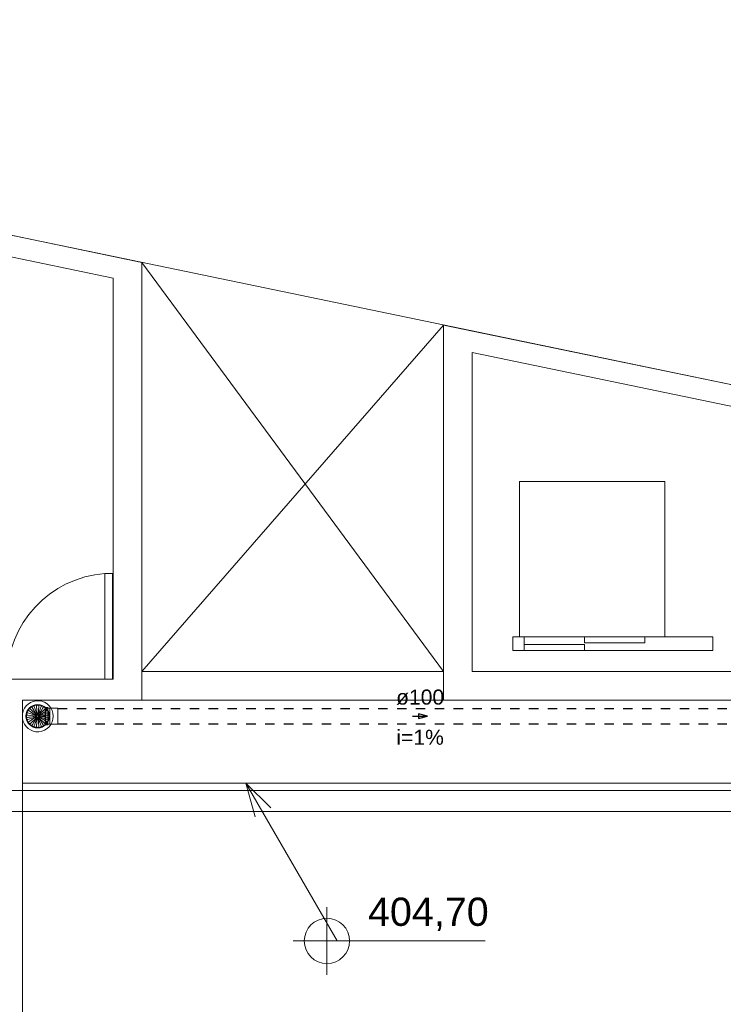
# Model space of a CAD drawing. Header units: millimetres. Extents: x 567 to 934, y -1 to 364.
# Tile 329 of 656: x 658 to 667, y 280 to 293. Entities that reach past the tile are written whole.
import ezdxf

# ---------------------------------------------------------------- set-up
doc = ezdxf.new("R2010")
doc.units = ezdxf.units.MM
doc.header["$MEASUREMENT"] = 0
doc.linetypes.add('JIS_02_1.2', pattern=[0.25, 0.125, -0.125])
doc.linetypes.add('NULL', pattern=[0])
for name, color, linetype, lineweight in [('AP-Condutos', 14, 'JIS_02_1.2', 25), ('AP-Conexões', 9, 'Continuous', 18), ('AP-Sentido conduto', 14, 'Continuous', 30), ('AP-Textos conduto', 7, 'Continuous', 9), ('Simbolos', 14, 'Continuous', 20), ('Simbolos_int', 14, 'Continuous', 15)]:
    doc.layers.add(name, color=color, linetype=linetype, lineweight=lineweight)
doc.layers.add('ARQ FINA', color=8, linetype='Continuous')
doc.styles.add('Arial', font='arial.ttf')

msp = doc.modelspace()

# ---------------------------------------------------------------- linework, layer by layer
at = {"layer": 'AP-Condutos'}
for p, q in [((658.591, 284.236), (668.209, 284.236)), ((658.591, 284.032), (668.209, 284.032))]:
    msp.add_line(p, q, dxfattribs=at)
at = {"layer": 'AP-Conexões'}
for p, q in [((658.324, 284.134), (658.424, 284.134)), ((658.424, 284.184), (658.424, 284.084))]:
    msp.add_line(p, q, dxfattribs=at)
at = {"layer": 'AP-Sentido conduto'}
for p, q in [((663.497, 284.134), (663.377, 284.166)), ((663.377, 284.166), (663.377, 284.102)), ((663.377, 284.102), (663.497, 284.134))]:
    msp.add_line(p, q, dxfattribs=at)
msp.add_lwpolyline([(663.297, 284.134), (663.497, 284.134)], dxfattribs=at)
at = {"layer": 'ARQ FINA', "lineweight": 5}
for p, q in [((692.306, 283.39), (634.906, 295.304)), ((659.706, 290.156), (645.266, 293.153)), ((645.546, 292.809), (659.326, 289.949)), ((659.706, 284.348), (659.706, 290.156)), ((659.706, 290.156), (663.706, 284.728)), ((659.326, 289.949), (659.326, 284.628)), ((659.706, 284.728), (663.706, 289.326)), ((663.706, 289.326), (663.706, 284.348)), ((671.878, 287.63), (663.706, 289.326)), ((664.086, 284.728), (664.086, 288.961)), ((664.086, 288.961), (671.598, 287.402)), ((666.642, 287.248), (664.714, 287.248)), ((664.714, 287.248), (664.714, 285.188)), ((666.642, 285.188), (666.642, 287.248)), ((659.216, 284.628), (659.216, 286.028)), ((659.318, 286.028), (659.216, 286.028)), ((659.318, 284.628), (659.318, 286.028)), ((664.628, 285.008), (664.628, 285.188)), ((664.628, 285.188), (664.778, 285.188)), ((665.578, 285.188), (664.778, 285.188)), ((664.778, 285.188), (664.778, 285.008)), ((665.578, 285.188), (665.578, 285.108)), ((666.378, 285.188), (665.578, 285.188)), ((667.278, 285.188), (666.378, 285.188)), ((666.378, 285.108), (666.378, 285.188)), ((667.278, 285.188), (667.278, 285.008)), ((664.778, 285.008), (664.628, 285.008)), ((664.778, 285.088), (664.778, 285.008)), ((665.578, 285.088), (664.778, 285.088)), ((664.778, 285.008), (665.578, 285.008)), ((665.578, 285.108), (666.378, 285.108)), ((665.578, 285.008), (665.578, 285.088)), ((667.278, 285.008), (665.578, 285.008)), ((657.918, 284.628), (659.315, 284.628)), ((659.315, 284.628), (659.216, 284.628)), ((659.326, 284.628), (659.315, 284.628)), ((659.706, 284.728), (663.706, 284.728)), ((669.948, 284.728), (664.086, 284.728)), ((658.124, 266.71), (658.124, 284.348)), ((659.315, 284.348), (658.124, 284.348)), ((659.706, 284.348), (659.315, 284.348)), ((663.706, 284.348), (659.706, 284.348)), ((663.706, 284.348), (669.948, 284.348)), ((658.308, 284.153), (658.228, 284.23)), ((658.252, 284.249), (658.309, 284.154)), ((658.318, 284.158), (658.279, 284.262)), ((658.309, 284.269), (658.319, 284.159)), ((658.329, 284.159), (658.339, 284.269)), ((658.369, 284.262), (658.33, 284.158)), ((658.42, 284.23), (658.34, 284.153)), ((658.19, 284.149), (658.299, 284.135)), ((658.301, 284.144), (658.195, 284.179)), ((658.195, 284.089), (658.301, 284.124)), ((658.209, 284.207), (658.301, 284.146)), ((658.228, 284.038), (658.308, 284.115)), ((658.279, 284.006), (658.318, 284.11)), ((658.299, 284.135), (658.292, 284.136)), ((658.299, 284.133), (658.292, 284.133)), ((658.319, 284.109), (658.309, 283.999)), ((658.339, 283.999), (658.329, 284.109)), ((658.33, 284.11), (658.369, 284.006)), ((658.396, 284.019), (658.339, 284.114)), ((658.34, 284.115), (658.42, 284.038)), ((658.439, 284.062), (658.346, 284.123)), ((658.452, 284.179), (658.347, 284.144)), ((658.347, 284.124), (658.452, 284.089)), ((658.349, 284.135), (658.356, 284.135)), ((658.459, 284.119), (658.349, 284.133)), ((658.349, 284.133), (658.356, 284.132)), ((672.978, 283.248), (658.124, 283.248)), ((661.087, 283.248), (661.417, 282.919)), ((661.087, 283.248), (661.208, 282.798)), ((661.087, 283.248), (662.297, 281.152)), ((662.161, 281.602), (662.161, 280.702)), ((661.711, 281.152), (664.261, 281.152)), ((662.297, 281.152), (662.161, 281.152))]:
    msp.add_line(p, q, dxfattribs=at)
at = {"layer": 'ARQ FINA', "linetype": 'Continuous', "lineweight": 5}
for p, q in [((657.718, 283.148), (673.078, 283.148)), ((673.358, 282.868), (657.718, 282.868))]:
    msp.add_line(p, q, dxfattribs=at)
at = {"layer": 'ARQ FINA', "lineweight": 5}
for points in [[(658.206, 284.226), (658.202, 284.222), (658.199, 284.217), (658.195, 284.212), (658.192, 284.206), (658.19, 284.201), (658.187, 284.196), (658.185, 284.19), (658.183, 284.185), (658.181, 284.179), (658.179, 284.173), (658.178, 284.169)], [(658.209, 284.207), (658.206, 284.209), (658.204, 284.212), (658.203, 284.216), (658.203, 284.219), (658.203, 284.22), (658.203, 284.221), (658.204, 284.222), (658.204, 284.223), (658.204, 284.223), (658.204, 284.224), (658.205, 284.225), (658.205, 284.225), (658.205, 284.226), (658.206, 284.226)], [(658.257, 284.269), (658.252, 284.266), (658.247, 284.263), (658.242, 284.26), (658.237, 284.256), (658.232, 284.253), (658.227, 284.249), (658.223, 284.245), (658.218, 284.241), (658.214, 284.237), (658.21, 284.232), (658.207, 284.229)], [(658.207, 284.229), (658.208, 284.23), (658.209, 284.23), (658.209, 284.23), (658.21, 284.231), (658.211, 284.231), (658.212, 284.232), (658.212, 284.232), (658.213, 284.232), (658.214, 284.233), (658.217, 284.233), (658.221, 284.233), (658.224, 284.232), (658.228, 284.23)], [(658.228, 284.23), (658.222, 284.233)], [(658.252, 284.249), (658.25, 284.253), (658.25, 284.256), (658.251, 284.26), (658.252, 284.263), (658.253, 284.264), (658.253, 284.265), (658.254, 284.265), (658.254, 284.266), (658.255, 284.266), (658.255, 284.267), (658.256, 284.267), (658.256, 284.268), (658.257, 284.268), (658.257, 284.269)], [(658.25, 284.255), (658.252, 284.249)], [(658.322, 284.284), (658.316, 284.284), (658.31, 284.283), (658.304, 284.283), (658.298, 284.282), (658.293, 284.281), (658.287, 284.279), (658.281, 284.278), (658.275, 284.276), (658.27, 284.274), (658.264, 284.272), (658.26, 284.27)], [(658.26, 284.27), (658.261, 284.27), (658.262, 284.27), (658.262, 284.27), (658.263, 284.271), (658.264, 284.271), (658.265, 284.271), (658.266, 284.271), (658.267, 284.271), (658.268, 284.27), (658.271, 284.27), (658.274, 284.268), (658.277, 284.265), (658.279, 284.262)], [(658.279, 284.262), (658.275, 284.267)], [(658.309, 284.269), (658.309, 284.273), (658.311, 284.276), (658.313, 284.279), (658.315, 284.281), (658.316, 284.282), (658.317, 284.282), (658.318, 284.283), (658.318, 284.283), (658.319, 284.283), (658.32, 284.284), (658.32, 284.284), (658.321, 284.284), (658.321, 284.284), (658.322, 284.284)], [(658.31, 284.275), (658.309, 284.269)], [(658.388, 284.27), (658.382, 284.272), (658.377, 284.274), (658.371, 284.276), (658.365, 284.278), (658.359, 284.28), (658.353, 284.281), (658.348, 284.282), (658.342, 284.283), (658.336, 284.284), (658.33, 284.284), (658.325, 284.284)], [(658.325, 284.284), (658.327, 284.284), (658.327, 284.284), (658.327, 284.284), (658.329, 284.283), (658.33, 284.283), (658.33, 284.283), (658.331, 284.282), (658.332, 284.282), (658.333, 284.281), (658.335, 284.279), (658.337, 284.276), (658.338, 284.273), (658.339, 284.269)], [(658.339, 284.269), (658.338, 284.275)], [(658.396, 284.249), (658.388, 284.237), (658.378, 284.22), (658.367, 284.2), (658.353, 284.178), (658.339, 284.154)], [(658.369, 284.262), (658.371, 284.265), (658.374, 284.268), (658.377, 284.27), (658.38, 284.27), (658.381, 284.271), (658.382, 284.271), (658.383, 284.271), (658.383, 284.271), (658.384, 284.271), (658.385, 284.271), (658.386, 284.27), (658.386, 284.27), (658.387, 284.27), (658.388, 284.27)], [(658.372, 284.267), (658.369, 284.262)], [(658.44, 284.229), (658.436, 284.233), (658.432, 284.238), (658.428, 284.242), (658.424, 284.246), (658.419, 284.25), (658.414, 284.254), (658.409, 284.257), (658.404, 284.26), (658.399, 284.264), (658.394, 284.267), (658.39, 284.269)], [(658.39, 284.269), (658.391, 284.268), (658.392, 284.268), (658.392, 284.267), (658.393, 284.266), (658.394, 284.266), (658.394, 284.265), (658.394, 284.265), (658.395, 284.264), (658.396, 284.263), (658.397, 284.26), (658.397, 284.256), (658.397, 284.253), (658.396, 284.249)], [(658.396, 284.249), (658.397, 284.255)], [(658.42, 284.23), (658.423, 284.232), (658.427, 284.233), (658.43, 284.233), (658.433, 284.233), (658.435, 284.232), (658.435, 284.232), (658.436, 284.232), (658.437, 284.231), (658.438, 284.231), (658.438, 284.23), (658.439, 284.23), (658.439, 284.23), (658.44, 284.229), (658.44, 284.229)], [(658.425, 284.233), (658.42, 284.23)], [(658.442, 284.226), (658.443, 284.225), (658.443, 284.225), (658.443, 284.224), (658.443, 284.223), (658.444, 284.222), (658.444, 284.222), (658.444, 284.221), (658.444, 284.22), (658.444, 284.219), (658.444, 284.216), (658.443, 284.212), (658.441, 284.209), (658.439, 284.207)], [(658.47, 284.169), (658.468, 284.175), (658.466, 284.18), (658.464, 284.186), (658.462, 284.192), (658.46, 284.197), (658.457, 284.203), (658.454, 284.208), (658.451, 284.213), (658.448, 284.218), (658.445, 284.223), (658.442, 284.226)], [(658.177, 284.166), (658.176, 284.16), (658.175, 284.154), (658.174, 284.148), (658.174, 284.142), (658.174, 284.136), (658.174, 284.134)], [(658.174, 284.134), (658.174, 284.128), (658.174, 284.122), (658.175, 284.116), (658.176, 284.11), (658.177, 284.104), (658.177, 284.102)], [(658.19, 284.149), (658.186, 284.15), (658.183, 284.152), (658.18, 284.155), (658.179, 284.158), (658.178, 284.159), (658.178, 284.16), (658.177, 284.161), (658.177, 284.162), (658.177, 284.162), (658.177, 284.163), (658.177, 284.164), (658.177, 284.165), (658.177, 284.165), (658.177, 284.166)], [(658.177, 284.102), (658.177, 284.103), (658.177, 284.104), (658.177, 284.104), (658.177, 284.105), (658.177, 284.107), (658.177, 284.107), (658.178, 284.108), (658.178, 284.109), (658.178, 284.11), (658.18, 284.113), (658.182, 284.115), (658.185, 284.117), (658.189, 284.119)], [(658.178, 284.169), (658.178, 284.17), (658.179, 284.171), (658.179, 284.171), (658.179, 284.172), (658.18, 284.173), (658.18, 284.173), (658.181, 284.174), (658.181, 284.175), (658.182, 284.175), (658.185, 284.177), (658.188, 284.179), (658.192, 284.179), (658.195, 284.179)], [(658.178, 284.099), (658.179, 284.093), (658.181, 284.088), (658.183, 284.082), (658.185, 284.076), (658.188, 284.071), (658.19, 284.066), (658.193, 284.06), (658.196, 284.055), (658.199, 284.05), (658.203, 284.045), (658.206, 284.042)], [(658.195, 284.089), (658.192, 284.089), (658.188, 284.09), (658.185, 284.091), (658.182, 284.093), (658.181, 284.094), (658.181, 284.094), (658.18, 284.095), (658.18, 284.096), (658.179, 284.096), (658.179, 284.097), (658.179, 284.097), (658.178, 284.098), (658.178, 284.098), (658.178, 284.099)], [(658.189, 284.119), (658.183, 284.116)], [(658.184, 284.152), (658.186, 284.15), (658.19, 284.149)], [(658.195, 284.179), (658.189, 284.179)], [(658.189, 284.119), (658.203, 284.121), (658.222, 284.123), (658.245, 284.126), (658.271, 284.13), (658.299, 284.133)], [(658.189, 284.089), (658.195, 284.089)], [(658.205, 284.211), (658.209, 284.207)], [(658.209, 284.062), (658.221, 284.07), (658.237, 284.08), (658.256, 284.093), (658.278, 284.107), (658.301, 284.123)], [(658.252, 284.019), (658.259, 284.031), (658.269, 284.048), (658.281, 284.068), (658.294, 284.09), (658.309, 284.114)], [(658.301, 284.144), (658.302, 284.144), (658.303, 284.143), (658.303, 284.142), (658.304, 284.142), (658.304, 284.142), (658.304, 284.141), (658.304, 284.141), (658.304, 284.14), (658.304, 284.139), (658.304, 284.139), (658.304, 284.138), (658.304, 284.138), (658.304, 284.137), (658.304, 284.137), (658.303, 284.137), (658.303, 284.136), (658.303, 284.136), (658.302, 284.135), (658.302, 284.135), (658.301, 284.135), (658.299, 284.135)], [(658.299, 284.135), (658.3, 284.135), (658.301, 284.135), (658.302, 284.135), (658.302, 284.136), (658.303, 284.136), (658.303, 284.136)], [(658.299, 284.133), (658.3, 284.133), (658.301, 284.133), (658.302, 284.133), (658.302, 284.133), (658.303, 284.132), (658.303, 284.132), (658.303, 284.131), (658.304, 284.131), (658.304, 284.13), (658.304, 284.13), (658.304, 284.129), (658.304, 284.129), (658.304, 284.128), (658.304, 284.128), (658.304, 284.127), (658.304, 284.127), (658.304, 284.126), (658.304, 284.126), (658.303, 284.125), (658.303, 284.125), (658.301, 284.124)], [(658.303, 284.132), (658.303, 284.132), (658.303, 284.132), (658.302, 284.133), (658.302, 284.133), (658.301, 284.133), (658.299, 284.133)], [(658.308, 284.153), (658.309, 284.152), (658.309, 284.151), (658.309, 284.15), (658.309, 284.15), (658.309, 284.15), (658.309, 284.149), (658.309, 284.148), (658.309, 284.148), (658.309, 284.147), (658.308, 284.147), (658.308, 284.146), (658.308, 284.146), (658.307, 284.146), (658.307, 284.145), (658.306, 284.145), (658.306, 284.145), (658.305, 284.145), (658.305, 284.145), (658.304, 284.145), (658.303, 284.145), (658.301, 284.146)], [(658.301, 284.146), (658.303, 284.145)], [(658.302, 284.144), (658.301, 284.144)], [(658.301, 284.124), (658.302, 284.124)], [(658.301, 284.123), (658.303, 284.123), (658.304, 284.123), (658.305, 284.123), (658.305, 284.123), (658.305, 284.123), (658.306, 284.123), (658.306, 284.123), (658.307, 284.123), (658.308, 284.122), (658.308, 284.122), (658.308, 284.121), (658.308, 284.121), (658.309, 284.12), (658.309, 284.12), (658.309, 284.12), (658.309, 284.119), (658.309, 284.118), (658.309, 284.118), (658.309, 284.117), (658.309, 284.116), (658.308, 284.115)], [(658.303, 284.123), (658.301, 284.123)], [(658.309, 284.152), (658.308, 284.153)], [(658.308, 284.115), (658.309, 284.116)], [(658.318, 284.158), (658.318, 284.157), (658.318, 284.156), (658.318, 284.155), (658.318, 284.155), (658.317, 284.154), (658.317, 284.154), (658.317, 284.153), (658.316, 284.153), (658.316, 284.153), (658.315, 284.152), (658.315, 284.152), (658.314, 284.152), (658.314, 284.152), (658.313, 284.152), (658.313, 284.152), (658.312, 284.152), (658.312, 284.152), (658.311, 284.152), (658.311, 284.152), (658.31, 284.153), (658.309, 284.154)], [(658.309, 284.154), (658.31, 284.153)], [(658.309, 284.114), (658.31, 284.115), (658.31, 284.116), (658.311, 284.116), (658.311, 284.116), (658.312, 284.116), (658.313, 284.116), (658.313, 284.116), (658.313, 284.116), (658.314, 284.116), (658.315, 284.116), (658.315, 284.116), (658.316, 284.116), (658.316, 284.115), (658.316, 284.115), (658.317, 284.115), (658.317, 284.114), (658.317, 284.114), (658.318, 284.113), (658.318, 284.113), (658.318, 284.112), (658.318, 284.11)], [(658.31, 284.115), (658.309, 284.114)], [(658.318, 284.157), (658.318, 284.158)], [(658.318, 284.11), (658.318, 284.111)], [(658.329, 284.159), (658.328, 284.156), (658.328, 284.156), (658.327, 284.155), (658.326, 284.155), (658.325, 284.154), (658.323, 284.154), (658.321, 284.155), (658.32, 284.156), (658.319, 284.157), (658.319, 284.159)], [(658.319, 284.159), (658.319, 284.157)], [(658.319, 284.109), (658.32, 284.112), (658.32, 284.112), (658.32, 284.113), (658.321, 284.113), (658.323, 284.114), (658.325, 284.114), (658.326, 284.113), (658.327, 284.112), (658.328, 284.111), (658.329, 284.109)], [(658.319, 284.111), (658.319, 284.109)], [(658.328, 284.157), (658.329, 284.159)], [(658.329, 284.109), (658.328, 284.111)], [(658.339, 284.154), (658.338, 284.153), (658.337, 284.152), (658.336, 284.152), (658.336, 284.152), (658.336, 284.152), (658.335, 284.152), (658.334, 284.152), (658.334, 284.152), (658.333, 284.152), (658.333, 284.152), (658.332, 284.152), (658.332, 284.152), (658.331, 284.153), (658.331, 284.153), (658.331, 284.154), (658.33, 284.154), (658.33, 284.154), (658.33, 284.155), (658.33, 284.155), (658.33, 284.156), (658.33, 284.158)], [(658.33, 284.158), (658.33, 284.157)], [(658.33, 284.11), (658.33, 284.111), (658.33, 284.112), (658.33, 284.113), (658.33, 284.113), (658.33, 284.114), (658.331, 284.114), (658.331, 284.115), (658.331, 284.115), (658.332, 284.116), (658.332, 284.116), (658.333, 284.116), (658.333, 284.116), (658.334, 284.116), (658.334, 284.116), (658.335, 284.116), (658.335, 284.116), (658.336, 284.116), (658.336, 284.116), (658.337, 284.116), (658.338, 284.116), (658.339, 284.114)], [(658.33, 284.111), (658.33, 284.11)], [(658.338, 284.153), (658.339, 284.154)], [(658.346, 284.146), (658.345, 284.145), (658.344, 284.145), (658.343, 284.145), (658.343, 284.145), (658.342, 284.145), (658.341, 284.145), (658.341, 284.145), (658.341, 284.145), (658.34, 284.146), (658.34, 284.146), (658.339, 284.147), (658.339, 284.147), (658.339, 284.148), (658.339, 284.148), (658.338, 284.149), (658.338, 284.149), (658.338, 284.15), (658.338, 284.15), (658.338, 284.151), (658.339, 284.152), (658.34, 284.153)], [(658.34, 284.115), (658.339, 284.116), (658.339, 284.117), (658.338, 284.118), (658.338, 284.118), (658.338, 284.118), (658.338, 284.119), (658.339, 284.12), (658.339, 284.12), (658.339, 284.121), (658.339, 284.121), (658.34, 284.122), (658.34, 284.122), (658.34, 284.122), (658.341, 284.123), (658.341, 284.123), (658.342, 284.123), (658.342, 284.123), (658.343, 284.123), (658.343, 284.123), (658.344, 284.123), (658.346, 284.123)], [(658.339, 284.114), (658.338, 284.115)], [(658.34, 284.153), (658.339, 284.152)], [(658.339, 284.116), (658.34, 284.115)], [(658.349, 284.135), (658.347, 284.135), (658.346, 284.135), (658.346, 284.135), (658.345, 284.136), (658.345, 284.136), (658.344, 284.136), (658.344, 284.137), (658.344, 284.137), (658.344, 284.138), (658.343, 284.138), (658.343, 284.139), (658.343, 284.139), (658.343, 284.14), (658.343, 284.14), (658.343, 284.141), (658.343, 284.141), (658.344, 284.142), (658.344, 284.142), (658.344, 284.143), (658.345, 284.143), (658.347, 284.144)], [(658.347, 284.124), (658.345, 284.124), (658.345, 284.125), (658.344, 284.126), (658.344, 284.126), (658.344, 284.126), (658.343, 284.127), (658.343, 284.128), (658.343, 284.128), (658.343, 284.129), (658.343, 284.129), (658.343, 284.13), (658.344, 284.13), (658.344, 284.131), (658.344, 284.131), (658.344, 284.132), (658.345, 284.132), (658.345, 284.132), (658.345, 284.133), (658.346, 284.133), (658.347, 284.133), (658.349, 284.133)], [(658.344, 284.137), (658.345, 284.136), (658.345, 284.136), (658.345, 284.135), (658.346, 284.135), (658.347, 284.135), (658.349, 284.135)], [(658.349, 284.133), (658.347, 284.133), (658.346, 284.133), (658.346, 284.133), (658.345, 284.133), (658.345, 284.132), (658.344, 284.132)], [(658.345, 284.145), (658.346, 284.146)], [(658.347, 284.144), (658.345, 284.144)], [(658.345, 284.124), (658.347, 284.124)], [(658.346, 284.123), (658.345, 284.123)], [(658.439, 284.207), (658.426, 284.198), (658.41, 284.188), (658.391, 284.175), (658.369, 284.161), (658.346, 284.146)], [(658.459, 284.149), (658.444, 284.148), (658.425, 284.145), (658.402, 284.142), (658.377, 284.138), (658.349, 284.135)], [(658.439, 284.207), (658.443, 284.211)], [(658.442, 284.042), (658.446, 284.046), (658.449, 284.051), (658.452, 284.056), (658.455, 284.062), (658.458, 284.067), (658.461, 284.072), (658.463, 284.078), (658.465, 284.084), (658.467, 284.089), (658.469, 284.095), (658.47, 284.099)], [(658.452, 284.179), (658.456, 284.179), (658.46, 284.179), (658.463, 284.177), (658.465, 284.175), (658.466, 284.174), (658.467, 284.174), (658.467, 284.173), (658.468, 284.173), (658.468, 284.172), (658.469, 284.171), (658.469, 284.171), (658.469, 284.17), (658.469, 284.17), (658.47, 284.169)], [(658.458, 284.179), (658.452, 284.179)], [(658.47, 284.099), (658.469, 284.098), (658.469, 284.098), (658.469, 284.097), (658.468, 284.096), (658.468, 284.095), (658.467, 284.095), (658.467, 284.094), (658.466, 284.093), (658.465, 284.093), (658.463, 284.091), (658.46, 284.09), (658.456, 284.089), (658.452, 284.089)], [(658.452, 284.089), (658.458, 284.089)], [(658.47, 284.166), (658.47, 284.165), (658.47, 284.164), (658.47, 284.164), (658.47, 284.163), (658.47, 284.161), (658.47, 284.161), (658.47, 284.16), (658.47, 284.159), (658.469, 284.158), (658.468, 284.155), (658.465, 284.153), (658.462, 284.151), (658.459, 284.149)], [(658.459, 284.149), (658.464, 284.152)], [(658.459, 284.119), (658.462, 284.117), (658.465, 284.115), (658.468, 284.113), (658.469, 284.11), (658.47, 284.108), (658.47, 284.108), (658.47, 284.107), (658.47, 284.106), (658.47, 284.105), (658.47, 284.105), (658.47, 284.104), (658.47, 284.103), (658.47, 284.103), (658.47, 284.102)], [(658.464, 284.116), (658.459, 284.119)], [(658.474, 284.134), (658.474, 284.14), (658.473, 284.146), (658.473, 284.152), (658.472, 284.158), (658.471, 284.164), (658.47, 284.166)], [(658.47, 284.102), (658.471, 284.108), (658.472, 284.114), (658.473, 284.12), (658.474, 284.126), (658.474, 284.132), (658.474, 284.134)], [(658.206, 284.042), (658.205, 284.043), (658.205, 284.043), (658.204, 284.044), (658.204, 284.045), (658.204, 284.046), (658.204, 284.046), (658.203, 284.047), (658.203, 284.048), (658.203, 284.049), (658.203, 284.052), (658.204, 284.056), (658.206, 284.059), (658.209, 284.062)], [(658.209, 284.062), (658.205, 284.057)], [(658.207, 284.039), (658.211, 284.035), (658.215, 284.03), (658.22, 284.026), (658.224, 284.022), (658.229, 284.018), (658.233, 284.014), (658.238, 284.011), (658.243, 284.008), (658.248, 284.004), (658.253, 284.002), (658.257, 284)], [(658.228, 284.038), (658.224, 284.036), (658.221, 284.035), (658.217, 284.035), (658.214, 284.035), (658.213, 284.036), (658.212, 284.036), (658.211, 284.036), (658.211, 284.037), (658.21, 284.037), (658.209, 284.038), (658.209, 284.038), (658.208, 284.038), (658.208, 284.039), (658.207, 284.039)], [(658.222, 284.035), (658.228, 284.038)], [(658.257, 284), (658.256, 284), (658.256, 284.001), (658.255, 284.001), (658.255, 284.002), (658.254, 284.002), (658.254, 284.003), (658.253, 284.003), (658.253, 284.004), (658.252, 284.005), (658.251, 284.008), (658.25, 284.012), (658.25, 284.015), (658.252, 284.019)], [(658.252, 284.019), (658.25, 284.013)], [(658.279, 284.006), (658.277, 284.003), (658.274, 284), (658.271, 283.999), (658.268, 283.998), (658.266, 283.997), (658.266, 283.997), (658.265, 283.997), (658.264, 283.997), (658.263, 283.997), (658.263, 283.998), (658.262, 283.998), (658.261, 283.998), (658.261, 283.998), (658.26, 283.998)], [(658.26, 283.998), (658.265, 283.996), (658.271, 283.994), (658.277, 283.992), (658.282, 283.99), (658.288, 283.988), (658.294, 283.987), (658.3, 283.986), (658.306, 283.985), (658.312, 283.985), (658.318, 283.984), (658.322, 283.984)], [(658.276, 284.002), (658.279, 284.006)], [(658.322, 283.984), (658.321, 283.984), (658.32, 283.984), (658.32, 283.984), (658.319, 283.985), (658.318, 283.985), (658.317, 283.985), (658.317, 283.986), (658.316, 283.986), (658.315, 283.987), (658.313, 283.989), (658.311, 283.992), (658.309, 283.995), (658.309, 283.999)], [(658.309, 283.999), (658.31, 283.993)], [(658.339, 283.999), (658.338, 283.995), (658.337, 283.992), (658.335, 283.989), (658.333, 283.987), (658.331, 283.986), (658.331, 283.986), (658.33, 283.985), (658.329, 283.985), (658.329, 283.985), (658.328, 283.985), (658.327, 283.984), (658.327, 283.984), (658.326, 283.984), (658.325, 283.984)], [(658.325, 283.984), (658.331, 283.984), (658.337, 283.985), (658.343, 283.985), (658.349, 283.986), (658.355, 283.987), (658.361, 283.989), (658.367, 283.99), (658.372, 283.992), (658.378, 283.994), (658.383, 283.996), (658.388, 283.998)], [(658.338, 283.993), (658.339, 283.999)], [(658.388, 283.998), (658.386, 283.998), (658.386, 283.998), (658.385, 283.998), (658.384, 283.997), (658.383, 283.997), (658.383, 283.997), (658.382, 283.997), (658.381, 283.997), (658.38, 283.998), (658.377, 283.999), (658.374, 284), (658.371, 284.003), (658.369, 284.006)], [(658.369, 284.006), (658.371, 284.002)], [(658.39, 284), (658.395, 284.002), (658.401, 284.005), (658.406, 284.008), (658.411, 284.012), (658.416, 284.015), (658.42, 284.019), (658.425, 284.023), (658.429, 284.027), (658.433, 284.032), (658.437, 284.036), (658.44, 284.039)], [(658.396, 284.019), (658.397, 284.015), (658.397, 284.012), (658.397, 284.008), (658.396, 284.005), (658.395, 284.004), (658.394, 284.003), (658.394, 284.003), (658.393, 284.002), (658.393, 284.002), (658.392, 284.001), (658.392, 284.001), (658.391, 284), (658.391, 284), (658.39, 284)], [(658.397, 284.013), (658.396, 284.019)], [(658.44, 284.039), (658.439, 284.038), (658.439, 284.038), (658.438, 284.038), (658.438, 284.037), (658.437, 284.037), (658.436, 284.036), (658.435, 284.036), (658.434, 284.036), (658.433, 284.035), (658.43, 284.035), (658.427, 284.035), (658.423, 284.036), (658.42, 284.038)], [(658.42, 284.038), (658.425, 284.035)], [(658.439, 284.062), (658.441, 284.059), (658.443, 284.056), (658.444, 284.052), (658.444, 284.049), (658.444, 284.048), (658.444, 284.047), (658.444, 284.046), (658.444, 284.045), (658.443, 284.045), (658.443, 284.044), (658.443, 284.043), (658.443, 284.043), (658.442, 284.042), (658.442, 284.042)], [(658.443, 284.057), (658.439, 284.062)]]:
    msp.add_lwpolyline(points, dxfattribs=at)
msp.add_circle((662.161, 281.152), 0.3, dxfattribs=at)
for centre, radius, start, end in [((659.318, 284.628), 1.403, 94.168, 180), ((658.324, 284.134), 0.206, 0, 170.7936), ((658.324, 284.134), 0.156, 0, 180), ((658.324, 284.134), 0.206, 189.2064, 0), ((658.324, 284.134), 0.156, 180, 0), ((658.324, 284.134), 0.0141, 360, 180), ((658.324, 284.134), 0.0141, 180, 360)]:
    msp.add_arc(centre, radius, start, end, dxfattribs=at)
at = {"layer": 'Simbolos'}
for p, q in [((658.424, 284.028), (658.424, 284.241)), ((658.424, 284.241), (658.433, 284.241)), ((658.436, 284.248), (658.435, 284.242)), ((658.438, 284.249), (658.457, 284.249)), ((658.459, 284.248), (658.459, 284.242)), ((658.461, 284.241), (658.486, 284.241)), ((658.486, 284.241), (658.486, 284.24)), ((658.486, 284.24), (658.591, 284.24)), ((658.424, 284.028), (658.433, 284.028)), ((658.436, 284.02), (658.435, 284.026)), ((658.438, 284.019), (658.457, 284.019)), ((658.459, 284.021), (658.459, 284.026)), ((658.461, 284.028), (658.486, 284.028)), ((658.486, 284.028), (658.591, 284.028)), ((658.486, 284.028), (658.486, 284.028))]:
    msp.add_line(p, q, dxfattribs=at)
for points in [[(658.433, 284.241), (658.433, 284.241), (658.433, 284.241), (658.433, 284.241), (658.434, 284.241), (658.434, 284.241), (658.434, 284.241), (658.434, 284.242), (658.434, 284.242), (658.435, 284.242)], [(658.438, 284.249), (658.438, 284.249), (658.438, 284.249), (658.437, 284.249), (658.437, 284.249), (658.437, 284.249), (658.437, 284.249), (658.436, 284.248), (658.436, 284.248), (658.436, 284.248)], [(658.459, 284.248), (658.459, 284.248), (658.459, 284.248), (658.459, 284.248), (658.458, 284.249), (658.458, 284.249), (658.458, 284.249), (658.458, 284.249), (658.457, 284.249), (658.457, 284.249)], [(658.459, 284.242), (658.459, 284.242), (658.46, 284.242), (658.46, 284.241), (658.46, 284.241), (658.46, 284.241), (658.46, 284.241), (658.461, 284.241), (658.461, 284.241), (658.461, 284.241)], [(658.435, 284.026), (658.434, 284.026), (658.434, 284.027), (658.434, 284.027), (658.434, 284.027), (658.434, 284.027), (658.433, 284.027), (658.433, 284.027), (658.433, 284.028), (658.433, 284.028)], [(658.436, 284.02), (658.436, 284.02), (658.436, 284.02), (658.437, 284.019), (658.437, 284.019), (658.437, 284.019), (658.437, 284.019), (658.438, 284.019), (658.438, 284.019), (658.438, 284.019)], [(658.457, 284.019), (658.457, 284.019), (658.458, 284.019), (658.458, 284.019), (658.458, 284.019), (658.458, 284.019), (658.459, 284.02), (658.459, 284.02), (658.459, 284.02), (658.459, 284.021)], [(658.461, 284.028), (658.461, 284.028), (658.461, 284.027), (658.46, 284.027), (658.46, 284.027), (658.46, 284.027), (658.46, 284.027), (658.46, 284.026), (658.459, 284.026), (658.459, 284.026)]]:
    msp.add_lwpolyline(points, dxfattribs=at)
at = {"layer": 'Simbolos_int'}
for p, q in [((658.434, 284.028), (658.434, 284.241)), ((658.46, 284.028), (658.46, 284.241)), ((658.486, 284.028), (658.486, 284.24)), ((658.591, 284.028), (658.591, 284.24))]:
    msp.add_line(p, q, dxfattribs=at)

# ---------------------------------------------------------------- texts
at = {"layer": 'AP-Textos conduto', "linetype": 'NULL', "char_height": 0.2, "attachment_point": 8, "line_spacing_factor": 0.6, "style": 'Arial'}
for s, insert, width in [('ø100', (663.397, 284.283), 1.27348), ('i=1%', (663.397, 283.753), 1.25793)]:
    msp.add_mtext(s, dxfattribs=dict(at, insert=insert, width=width))
at = {"layer": 'ARQ FINA', "linetype": 'NULL', "lineweight": 5, "insert": (662.705, 281.282), "char_height": 0.375, "width": 3.20351, "attachment_point": 7, "line_spacing_factor": 0.9, "style": 'Arial'}
msp.add_mtext('404,70', dxfattribs=at)

doc.saveas('drawing.dxf')
